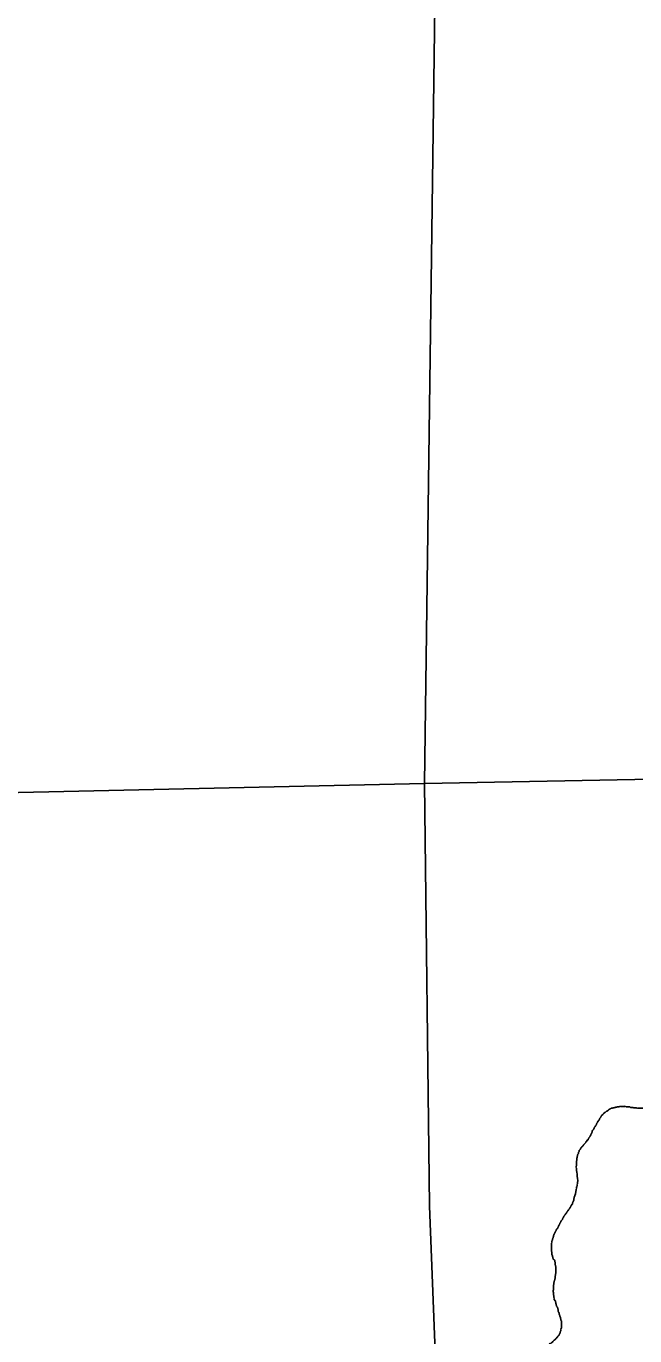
# Model space of a CAD drawing. Extents: x 813775 to 1157140, y 1757555 to 1979907.
# Drawn here: x 1039048 to 1043380, y 1846968 to 1856294 of the extents above; entities that cross this region are included whole.
import ezdxf

# ---------------------------------------------------------------- set-up
doc = ezdxf.new("R2010")
doc.units = 0
doc.layers.add('Level 35', color=7, linetype='Continuous')
doc.layers.add('Level 5', color=7, linetype='Continuous')

msp = doc.modelspace()

# ---------------------------------------------------------------- linework, layer by layer
at = {"layer": 'Level 35'}
for points in [[(1043846.2, 1848789.2), (1043840.7, 1848783.7), (1043835.1, 1848778.1), (1043832.3, 1848772.5), (1043826.7, 1848766.9), (1043823.9, 1848761.3), (1043818.3, 1848755.8), (1043815.6, 1848750.2), (1043812.8, 1848744.6), (1043807.2, 1848741.8), (1043804.4, 1848736.2), (1043798.8, 1848730.6), (1043796, 1848725.1), (1043790.5, 1848722.3), (1043787.7, 1848716.7), (1043782.1, 1848716.7), (1043779.3, 1848711.1), (1043773.7, 1848708.3), (1043770.9, 1848702.7), (1043765.4, 1848699.9), (1043762.6, 1848694.4), (1043757, 1848691.6), (1043751.4, 1848688.8), (1043748.6, 1848683.2), (1043743, 1848680.4), (1043737.5, 1848677.6), (1043734.7, 1848672), (1043729.1, 1848669.2), (1043723.5, 1848666.4), (1043717.9, 1848663.7), (1043715.1, 1848658.1), (1043709.6, 1848655.3), (1043704, 1848652.5), (1043698.4, 1848649.7), (1043692.8, 1848644.1), (1043687.2, 1848641.3), (1043681.7, 1848635.8), (1043676.1, 1848633), (1043670.5, 1848633), (1043664.9, 1848630.2), (1043659.4, 1848630.2), (1043653.8, 1848627.4), (1043648.2, 1848624.6), (1043642.6, 1848624.6), (1043637, 1848621.8), (1043631.5, 1848619), (1043625.9, 1848619), (1043620.3, 1848616.2), (1043614.7, 1848616.2), (1043609.1, 1848616.2), (1043603.6, 1848616.2), (1043598, 1848616.2), (1043592.4, 1848616.2), (1043586.8, 1848616.2), (1043581.2, 1848613.4), (1043575.7, 1848610.6), (1043570.1, 1848607.8), (1043564.5, 1848605.1), (1043558.9, 1848605.1), (1043553.4, 1848602.3), (1043547.8, 1848599.5), (1043542.2, 1848599.5), (1043536.6, 1848593.9), (1043531, 1848593.9), (1043525.5, 1848591.1), (1043519.9, 1848588.3), (1043514.3, 1848588.3), (1043508.7, 1848585.5), (1043503.1, 1848582.7), (1043497.6, 1848582.7), (1043492, 1848582.7), (1043486.4, 1848582.7), (1043480.8, 1848582.7), (1043475.3, 1848582.7), (1043469.7, 1848582.7), (1043464.1, 1848585.5), (1043458.5, 1848585.5), (1043452.9, 1848588.3), (1043447.4, 1848588.3), (1043441.8, 1848588.3), (1043436.2, 1848588.3), (1043430.6, 1848588.3), (1043425, 1848588.3), (1043419.5, 1848588.3), (1043413.9, 1848588.3), (1043408.3, 1848588.3), (1043402.7, 1848588.3), (1043397.1, 1848588.3), (1043391.6, 1848591.1), (1043386, 1848591.1), (1043380.4, 1848591.1)], [(1043380.4, 1848591.1), (1043374.8, 1848591.1), (1043369.3, 1848593.9), (1043363.7, 1848593.9), (1043358.1, 1848593.9), (1043352.5, 1848593.9), (1043346.9, 1848596.7), (1043341.4, 1848599.5), (1043335.8, 1848599.5), (1043330.2, 1848599.5), (1043324.6, 1848599.5), (1043319, 1848599.5), (1043313.5, 1848602.3), (1043307.9, 1848602.3), (1043302.3, 1848602.3), (1043296.7, 1848602.3), (1043291.2, 1848602.3), (1043285.6, 1848602.3), (1043280, 1848602.3), (1043274.4, 1848602.3), (1043268.8, 1848599.5), (1043263.3, 1848599.5), (1043257.7, 1848599.5), (1043252.1, 1848596.7), (1043246.5, 1848596.7), (1043240.9, 1848593.9), (1043235.4, 1848593.9), (1043229.8, 1848591.1), (1043224.2, 1848591.1), (1043218.6, 1848588.3), (1043213, 1848588.3), (1043207.5, 1848585.5), (1043201.9, 1848582.7), (1043196.3, 1848579.9), (1043193.5, 1848574.4), (1043187.9, 1848571.6), (1043182.4, 1848568.8), (1043176.8, 1848566), (1043171.2, 1848560.4), (1043165.6, 1848557.6), (1043160, 1848552), (1043154.5, 1848546.4), (1043148.9, 1848540.9), (1043143.3, 1848535.3), (1043140.5, 1848529.7), (1043137.7, 1848524.1), (1043132.2, 1848518.5), (1043129.4, 1848513), (1043126.6, 1848507.4), (1043123.8, 1848501.8), (1043118.2, 1848496.2), (1043115.4, 1848490.6), (1043112.6, 1848485), (1043109.8, 1848479.5), (1043107.1, 1848473.9), (1043104.3, 1848468.3), (1043101.5, 1848462.7), (1043095.9, 1848457.1), (1043093.1, 1848451.6), (1043090.3, 1848446), (1043087.5, 1848440.4), (1043084.7, 1848434.8), (1043079.2, 1848429.2), (1043076.4, 1848423.7), (1043076.4, 1848418.1), (1043073.6, 1848412.5), (1043070.8, 1848406.9), (1043068, 1848401.3), (1043065.2, 1848395.7), (1043062.4, 1848390.2), (1043059.6, 1848384.6), (1043054.1, 1848379), (1043051.3, 1848373.4), (1043048.5, 1848367.8), (1043045.7, 1848362.3), (1043040.1, 1848359.5), (1043040.1, 1848353.9), (1043034.5, 1848351.1), (1043031.7, 1848345.5), (1043026.2, 1848339.9), (1043023.4, 1848334.3), (1043017.8, 1848331.6), (1043015, 1848326), (1043012.2, 1848320.4), (1043006.6, 1848317.6), (1043003.8, 1848312), (1042998.3, 1848309.2), (1042995.5, 1848303.7), (1042992.7, 1848298.1), (1042989.9, 1848292.5), (1042984.3, 1848289.7)], [(1042984.3, 1848289.7), (1042984.3, 1848284.1), (1042981.5, 1848278.5), (1042978.7, 1848273), (1042978.7, 1848267.4), (1042975.9, 1848261.8), (1042973.2, 1848256.2), (1042973.2, 1848250.6), (1042970.4, 1848245), (1042970.4, 1848239.5), (1042967.6, 1848233.9), (1042967.6, 1848228.3), (1042967.6, 1848222.7), (1042967.6, 1848217.1), (1042964.8, 1848211.6), (1042964.8, 1848206), (1042964.8, 1848200.4), (1042964.8, 1848194.8), (1042964.8, 1848189.2), (1042964.8, 1848183.6), (1042964.8, 1848178.1), (1042962, 1848172.5), (1042962, 1848166.9), (1042964.8, 1848161.3), (1042964.8, 1848155.7), (1042964.8, 1848150.2), (1042964.8, 1848144.6), (1042967.6, 1848139), (1042967.6, 1848133.4), (1042967.6, 1848130.6)], [(1042967.6, 1848133.4), (1042974.8, 1848073.7), (1042974.8, 1848068.1), (1042972, 1848062.5), (1042972, 1848056.9), (1042972, 1848051.3), (1042969.2, 1848045.7), (1042969.2, 1848040.2), (1042969.2, 1848034.6), (1042966.5, 1848029), (1042966.5, 1848023.4), (1042966.5, 1848017.8), (1042963.7, 1848012.3), (1042963.7, 1848006.7), (1042960.9, 1848001.1), (1042960.9, 1847995.5), (1042960.9, 1847989.9), (1042958.1, 1847984.4), (1042958.1, 1847978.8), (1042955.3, 1847973.2), (1042952.5, 1847967.6), (1042952.5, 1847962), (1042949.7, 1847956.4), (1042949.7, 1847950.9), (1042946.9, 1847945.3), (1042946.9, 1847939.7), (1042946.9, 1847934.1), (1042944.1, 1847928.5), (1042941.4, 1847923), (1042938.6, 1847917.4), (1042935.8, 1847911.8), (1042935.8, 1847906.2), (1042930.2, 1847900.6), (1042927.4, 1847895), (1042924.6, 1847889.5), (1042921.8, 1847883.9), (1042919, 1847878.3), (1042913.5, 1847872.7), (1042910.7, 1847867.1), (1042905.1, 1847861.6), (1042902.3, 1847856), (1042899.5, 1847850.4), (1042893.9, 1847844.8), (1042891.1, 1847839.2), (1042885.6, 1847833.6), (1042882.8, 1847828.1), (1042877.2, 1847822.5), (1042874.4, 1847816.9), (1042871.6, 1847811.3), (1042868.8, 1847805.7), (1042866, 1847800.2), (1042863.3, 1847794.6), (1042857.7, 1847789), (1042854.9, 1847783.4), (1042852.1, 1847777.8), (1042849.3, 1847772.3), (1042846.5, 1847766.7), (1042843.7, 1847761.1), (1042840.9, 1847755.5), (1042838.1, 1847749.9), (1042835.4, 1847744.3), (1042832.6, 1847738.8), (1042829.8, 1847733.2), (1042824.2, 1847727.6), (1042821.4, 1847722), (1042818.6, 1847716.4), (1042815.8, 1847710.9), (1042813, 1847705.3), (1042810.3, 1847699.7), (1042807.5, 1847694.1), (1042804.7, 1847688.5), (1042801.9, 1847682.9), (1042801.9, 1847677.4), (1042799.1, 1847671.8), (1042799.1, 1847666.2), (1042796.3, 1847660.6), (1042793.5, 1847655), (1042793.5, 1847649.5), (1042790.7, 1847643.9), (1042790.7, 1847638.3), (1042790.7, 1847632.7), (1042787.9, 1847627.1), (1042787.9, 1847621.6), (1042787.9, 1847613.2), (1042787.9, 1847607.6), (1042787.9, 1847602), (1042787.9, 1847596.4), (1042787.9, 1847590.9), (1042787.9, 1847585.3), (1042787.9, 1847579.7), (1042787.9, 1847574.1)], [(1042787.9, 1847574.1), (1042787.9, 1847568.5), (1042790.7, 1847562.9), (1042790.7, 1847557.4), (1042790.7, 1847551.8), (1042790.7, 1847546.2), (1042793.5, 1847540.6), (1042793.5, 1847535), (1042796.3, 1847529.5), (1042796.3, 1847523.9), (1042799.1, 1847518.3), (1042801.9, 1847512.7), (1042807.5, 1847509.9), (1042810.3, 1847504.3), (1042810.3, 1847498.8), (1042813, 1847493.2), (1042813, 1847487.6), (1042813, 1847482), (1042813, 1847476.4), (1042815.8, 1847470.8), (1042815.8, 1847465.3), (1042818.6, 1847459.7), (1042818.6, 1847454.1), (1042818.6, 1847448.5), (1042818.6, 1847442.9), (1042818.6, 1847437.4), (1042818.6, 1847431.8), (1042818.6, 1847426.2), (1042818.6, 1847420.6), (1042818.6, 1847415), (1042815.8, 1847409.5), (1042815.8, 1847403.9), (1042815.8, 1847398.3), (1042813, 1847392.7), (1042813, 1847387.1), (1042813, 1847381.5), (1042813, 1847376), (1042810.3, 1847370.4), (1042810.3, 1847364.8), (1042807.5, 1847359.2), (1042807.5, 1847353.6), (1042804.7, 1847348.1), (1042804.7, 1847342.5), (1042804.7, 1847336.9), (1042801.9, 1847331.3), (1042801.9, 1847325.7), (1042801.9, 1847320.1), (1042801.9, 1847314.6), (1042801.9, 1847309), (1042801.9, 1847303.4), (1042801.9, 1847297.8), (1042799.1, 1847292.2), (1042799.1, 1847286.7), (1042799.1, 1847281.1), (1042801.9, 1847275.5), (1042801.9, 1847269.9), (1042801.9, 1847264.3), (1042801.9, 1847258.8), (1042804.7, 1847253.2), (1042804.7, 1847247.6), (1042804.7, 1847242), (1042807.5, 1847236.4), (1042807.5, 1847230.8), (1042807.5, 1847225.3), (1042813, 1847219.7), (1042815.8, 1847214.1), (1042815.8, 1847208.5), (1042818.6, 1847202.9), (1042818.6, 1847197.4), (1042821.4, 1847191.8), (1042821.4, 1847186.2), (1042824.2, 1847180.6), (1042827, 1847175), (1042829.8, 1847169.4), (1042832.6, 1847163.9), (1042832.6, 1847158.3), (1042835.4, 1847152.7), (1042835.4, 1847147.1), (1042835.4, 1847141.5), (1042838.1, 1847136), (1042840.9, 1847130.4), (1042840.9, 1847124.8), (1042843.7, 1847119.2), (1042846.5, 1847113.6), (1042846.5, 1847108.1), (1042849.3, 1847102.5), (1042852.1, 1847096.9), (1042852.1, 1847091.3), (1042854.9, 1847085.7), (1042854.9, 1847080.1), (1042857.7, 1847074.6)], [(1042857.7, 1847074.6), (1042857.7, 1847069), (1042857.7, 1847063.4), (1042857.7, 1847057.8), (1042857.7, 1847052.2), (1042857.7, 1847046.7), (1042857.7, 1847041.1), (1042857.7, 1847035.5), (1042857.7, 1847029.9), (1042857.7, 1847024.3), (1042854.9, 1847018.7), (1042854.9, 1847013.2), (1042854.9, 1847007.6), (1042852.1, 1847002), (1042849.3, 1846996.4), (1042849.3, 1846990.8), (1042846.5, 1846985.3), (1042843.7, 1846979.7), (1042840.9, 1846974.1), (1042838.1, 1846968.5), (1042832.6, 1846965.7), (1042829.8, 1846960.1), (1042824.2, 1846954.6), (1042821.4, 1846949), (1042815.8, 1846946.2), (1042813, 1846940.6), (1042807.5, 1846937.8), (1042801.9, 1846932.2), (1042796.3, 1846926.7), (1042790.7, 1846921.1), (1042785.1, 1846918.3), (1042782.4, 1846912.7), (1042776.8, 1846912.7), (1042771.2, 1846909.9), (1042768.4, 1846904.3), (1042762.8, 1846901.5), (1042760, 1846896), (1042754.5, 1846893.2), (1042748.9, 1846887.6), (1042743.3, 1846882), (1042737.7, 1846876.4), (1042734.9, 1846870.8), (1042729.4, 1846868), (1042726.6, 1846862.5), (1042721, 1846856.9), (1042718.2, 1846851.3), (1042712.6, 1846845.7), (1042711.5, 1846843.5)]]:
    msp.add_spline(points, degree=3, dxfattribs=at)
at = {"layer": 'Level 5'}
for points in [[(1041967.9, 1857332.7), (1041882.5, 1850901.6)], [(1041882.5, 1850901.6), (1052614.1, 1851104.5)], [(1032036.5, 1850682.6), (1041882.5, 1850901.6)], [(1041882.5, 1850901.6), (1041919.1, 1847890.6), (1041961.2, 1846793.9), (1042009.6, 1840821.3)]]:
    msp.add_lwpolyline(points, dxfattribs=at)

doc.saveas('drawing.dxf')
